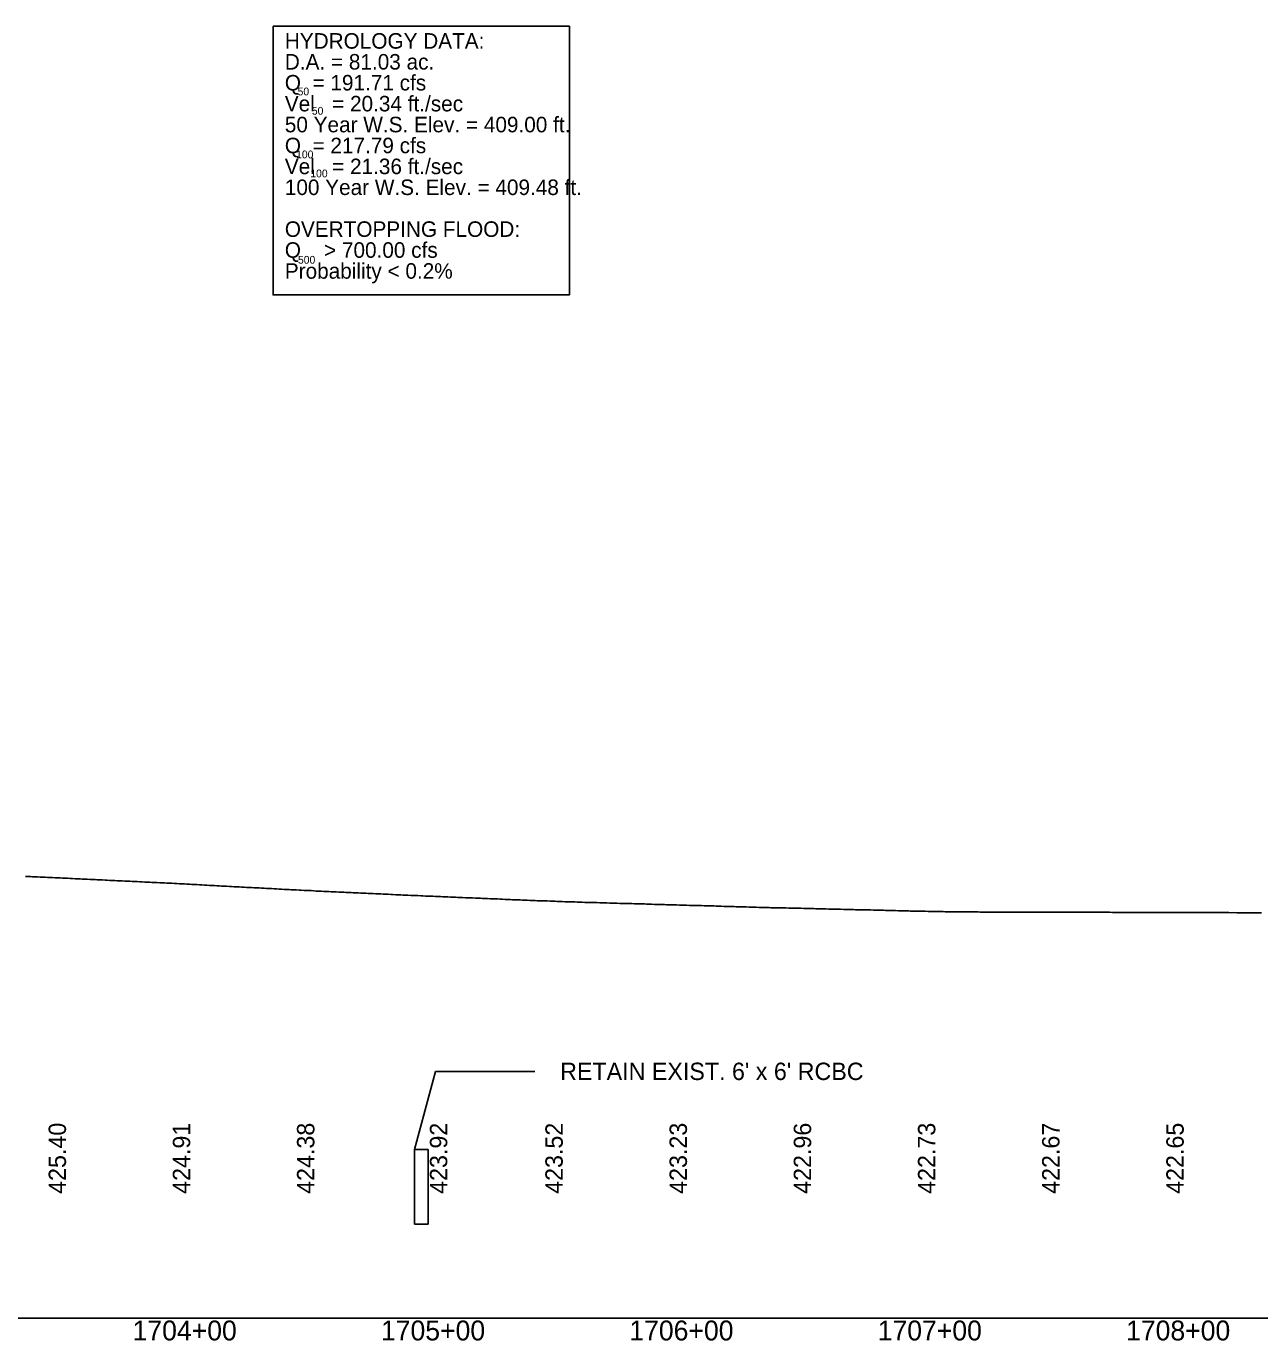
# Model space of a CAD drawing. Extents: x 2017200 to 2047700, y 854850 to 893350.
# Drawn here: x 2025333 to 2025830, y 859091 to 859620 of the extents above; entities that cross this region are included whole.
import ezdxf

# ---------------------------------------------------------------- set-up
doc = ezdxf.new("R2010")
doc.units = 0
for name, color, linetype in [('Culverts', 7, 'Continuous'), ('Default', 7, 'Continuous'), ('RD_DDB_Profile_EX', 7, 'Continuous'), ('RD_DDB_StaTX', 7, 'Continuous'), ('RD_DDB_StripGrade', 7, 'Continuous'), ('RD_GPK_Profile_Cell', 7, 'Continuous'), ('RD_PD_DR_Pipe_TX', 7, 'Continuous'), ('RD_PD_Final_TX', 7, 'Continuous')]:
    doc.layers.add(name, color=color, linetype=linetype)

msp = doc.modelspace()

# ---------------------------------------------------------------- linework, layer by layer
at = {"layer": 'Culverts'}
for p, q in [((2025489.27, 859137.82), (2025489.27, 859167.82)), ((2025489.27, 859167.82), (2025494.83, 859167.82)), ((2025494.83, 859137.82), (2025494.83, 859167.82)), ((2025489.27, 859137.82), (2025494.83, 859137.82))]:
    msp.add_line(p, q, dxfattribs=at)
at = {"layer": 'Default'}
msp.add_lwpolyline([(2025432.39, 859620), (2025551.7, 859620), (2025551.7, 859511.88), (2025432.39, 859511.88)], close=True, dxfattribs=at)
at = {"layer": 'RD_DDB_Profile_EX'}
msp.add_lwpolyline([(2025332.65, 859277.8), (2025333.54, 859277.74), (2025334.65, 859277.71), (2025335.54, 859277.67), (2025336.65, 859277.62), (2025337.54, 859277.59), (2025338.65, 859277.53), (2025339.54, 859277.48), (2025340.67, 859277.44), (2025341.56, 859277.4), (2025342.67, 859277.35), (2025343.56, 859277.31), (2025344.67, 859277.25), (2025345.56, 859277.21), (2025346.67, 859277.16), (2025347.56, 859277.1), (2025348.68, 859277.05), (2025349.56, 859277.03), (2025350.69, 859276.97), (2025351.57, 859276.92), (2025352.69, 859276.86), (2025353.57, 859276.81), (2025354.69, 859276.77), (2025355.57, 859276.73), (2025356.69, 859276.68), (2025357.57, 859276.65), (2025358.69, 859276.59), (2025359.57, 859276.55), (2025360.7, 859276.5), (2025361.59, 859276.45), (2025362.7, 859276.4), (2025363.59, 859276.37), (2025364.7, 859276.32), (2025365.59, 859276.28), (2025366.7, 859276.2), (2025367.59, 859276.16), (2025368.7, 859276.12), (2025369.59, 859276.07), (2025370.72, 859276.02), (2025371.61, 859275.98), (2025372.72, 859275.9), (2025373.61, 859275.87), (2025374.72, 859275.83), (2025375.61, 859275.79), (2025376.71, 859275.74), (2025377.61, 859275.7), (2025378.71, 859275.65), (2025379.61, 859275.59), (2025380.72, 859275.53), (2025381.62, 859275.49), (2025382.72, 859275.44), (2025383.62, 859275.4), (2025384.72, 859275.35), (2025385.62, 859275.31), (2025386.72, 859275.24), (2025387.62, 859275.2), (2025388.72, 859275.15), (2025389.62, 859275.11), (2025390.74, 859275.06), (2025391.64, 859275.01), (2025392.74, 859274.94), (2025393.64, 859274.9), (2025394.74, 859274.83), (2025395.64, 859274.78), (2025396.75, 859274.74), (2025397.64, 859274.69), (2025398.75, 859274.63), (2025399.64, 859274.58), (2025400.77, 859274.51), (2025401.65, 859274.47), (2025402.77, 859274.42), (2025403.66, 859274.36), (2025404.76, 859274.3), (2025405.66, 859274.24), (2025406.75, 859274.17), (2025407.66, 859274.15), (2025408.75, 859274.08), (2025409.66, 859274.02), (2025410.76, 859273.97), (2025411.67, 859273.91), (2025412.76, 859273.85), (2025413.67, 859273.81), (2025414.76, 859273.79), (2025415.67, 859273.73), (2025416.76, 859273.64), (2025417.67, 859273.6), (2025418.76, 859273.54), (2025419.67, 859273.49), (2025420.77, 859273.45), (2025421.69, 859273.38), (2025422.78, 859273.31), (2025423.69, 859273.27), (2025424.79, 859273.21), (2025425.69, 859273.18), (2025426.8, 859273.13), (2025427.69, 859273.08), (2025428.81, 859273.02), (2025429.69, 859272.98), (2025430.84, 859272.9), (2025431.7, 859272.86), (2025432.83, 859272.81), (2025433.7, 859272.76), (2025434.82, 859272.71), (2025435.7, 859272.65), (2025436.81, 859272.57), (2025437.71, 859272.54), (2025438.8, 859272.49), (2025439.71, 859272.45), (2025440.81, 859272.4), (2025441.72, 859272.34), (2025442.81, 859272.26), (2025443.72, 859272.22), (2025444.82, 859272.18), (2025445.72, 859272.14), (2025446.83, 859272.09), (2025447.72, 859272.05), (2025448.83, 859271.97), (2025449.72, 859271.91), (2025450.85, 859271.86), (2025451.74, 859271.83), (2025452.85, 859271.78), (2025453.74, 859271.75), (2025454.85, 859271.69), (2025455.74, 859271.64), (2025456.85, 859271.59), (2025457.74, 859271.54), (2025458.86, 859271.5), (2025459.74, 859271.46), (2025460.87, 859271.41), (2025461.75, 859271.37), (2025462.63, 859271.33), (2025463.75, 859271.27), (2025464.63, 859271.23), (2025465.75, 859271.2), (2025466.63, 859271.16), (2025467.75, 859271.1), (2025468.62, 859271.06), (2025469.75, 859271), (2025470.62, 859270.95), (2025471.77, 859270.9), (2025472.63, 859270.87), (2025473.77, 859270.82), (2025474.64, 859270.77), (2025475.77, 859270.71), (2025476.64, 859270.67), (2025477.77, 859270.61), (2025478.64, 859270.58), (2025479.77, 859270.53), (2025480.64, 859270.48), (2025481.79, 859270.42), (2025482.66, 859270.38), (2025483.79, 859270.33), (2025484.67, 859270.3), (2025485.79, 859270.24), (2025486.67, 859270.2), (2025487.79, 859270.17), (2025488.68, 859270.14), (2025489.79, 859270.09), (2025490.68, 859270.06), (2025491.8, 859269.99), (2025492.7, 859269.94), (2025493.8, 859269.9), (2025494.7, 859269.87), (2025495.8, 859269.82), (2025496.7, 859269.79), (2025497.8, 859269.74), (2025498.7, 859269.69), (2025499.8, 859269.64), (2025500.7, 859269.59), (2025501.82, 859269.56), (2025502.71, 859269.53), (2025503.82, 859269.49), (2025504.71, 859269.45), (2025505.82, 859269.4), (2025506.7, 859269.34), (2025507.82, 859269.3), (2025508.69, 859269.28), (2025509.82, 859269.23), (2025510.69, 859269.21), (2025511.84, 859269.15), (2025512.7, 859269.11), (2025513.84, 859269.07), (2025514.7, 859269.03), (2025515.84, 859268.99), (2025516.71, 859268.95), (2025517.84, 859268.9), (2025518.71, 859268.87), (2025519.84, 859268.82), (2025520.71, 859268.77), (2025521.85, 859268.74), (2025522.73, 859268.71), (2025523.85, 859268.65), (2025524.73, 859268.61), (2025525.85, 859268.56), (2025526.72, 859268.52), (2025527.86, 859268.48), (2025528.72, 859268.42), (2025529.86, 859268.39), (2025530.72, 859268.37), (2025531.87, 859268.3), (2025532.73, 859268.27), (2025533.87, 859268.23), (2025534.73, 859268.19), (2025535.87, 859268.14), (2025536.74, 859268.11), (2025537.87, 859268.05), (2025538.74, 859268.02), (2025539.87, 859267.98), (2025540.74, 859267.95), (2025541.89, 859267.91), (2025542.76, 859267.89), (2025543.89, 859267.83), (2025544.75, 859267.8), (2025545.89, 859267.76), (2025546.75, 859267.73), (2025547.89, 859267.7), (2025548.75, 859267.65), (2025549.89, 859267.61), (2025550.74, 859267.59), (2025551.91, 859267.54), (2025552.76, 859267.52), (2025553.91, 859267.49), (2025554.75, 859267.46), (2025555.91, 859267.43), (2025556.75, 859267.4), (2025557.91, 859267.35), (2025558.75, 859267.33), (2025559.91, 859267.3), (2025560.74, 859267.27), (2025561.93, 859267.25), (2025562.75, 859267.22), (2025563.93, 859267.17), (2025564.76, 859267.15), (2025565.93, 859267.12), (2025566.76, 859267.1), (2025567.93, 859267.07), (2025568.76, 859267.04), (2025569.93, 859267.01), (2025570.76, 859266.98), (2025571.94, 859266.94), (2025572.78, 859266.92), (2025573.95, 859266.89), (2025574.77, 859266.87), (2025575.95, 859266.85), (2025576.77, 859266.82), (2025577.95, 859266.77), (2025578.77, 859266.75), (2025579.95, 859266.72), (2025580.77, 859266.71), (2025581.96, 859266.69), (2025582.78, 859266.64), (2025583.96, 859266.59), (2025584.78, 859266.55), (2025585.96, 859266.51), (2025586.78, 859266.5), (2025587.96, 859266.48), (2025588.79, 859266.46), (2025589.96, 859266.42), (2025590.79, 859266.39), (2025591.98, 859266.34), (2025592.81, 859266.33), (2025593.98, 859266.31), (2025594.8, 859266.3), (2025595.98, 859266.27), (2025596.8, 859266.25), (2025597.98, 859266.2), (2025598.8, 859266.17), (2025599.98, 859266.14), (2025600.8, 859266.12), (2025602, 859266.1), (2025602.82, 859266.08), (2025604, 859266.06), (2025604.81, 859266.04), (2025606, 859265.98), (2025606.81, 859265.95), (2025608, 859265.92), (2025608.8, 859265.89), (2025610, 859265.88), (2025610.8, 859265.86), (2025612.02, 859265.8), (2025612.81, 859265.75), (2025614.02, 859265.72), (2025614.82, 859265.71), (2025616.02, 859265.69), (2025616.82, 859265.68), (2025618.02, 859265.62), (2025618.83, 859265.57), (2025620.02, 859265.54), (2025620.83, 859265.52), (2025622.04, 859265.5), (2025622.85, 859265.49), (2025624.04, 859265.44), (2025624.84, 859265.42), (2025626.04, 859265.38), (2025626.83, 859265.35), (2025628.04, 859265.32), (2025628.83, 859265.31), (2025630.05, 859265.27), (2025630.82, 859265.26), (2025632.07, 859265.22), (2025632.83, 859265.2), (2025634.06, 859265.18), (2025634.83, 859265.15), (2025636.06, 859265.12), (2025636.84, 859265.12), (2025638.06, 859265.09), (2025638.84, 859265.08), (2025640.06, 859265.04), (2025640.85, 859265.01), (2025642.08, 859265), (2025642.87, 859264.98), (2025644.08, 859264.95), (2025644.86, 859264.94), (2025646.08, 859264.91), (2025646.86, 859264.89), (2025648.08, 859264.88), (2025648.85, 859264.84), (2025650.09, 859264.81), (2025650.84, 859264.79), (2025652.11, 859264.75), (2025652.85, 859264.74), (2025654.1, 859264.7), (2025654.86, 859264.68), (2025656.1, 859264.66), (2025656.86, 859264.64), (2025658.1, 859264.61), (2025658.87, 859264.6), (2025660.1, 859264.57), (2025660.87, 859264.55), (2025662.12, 859264.51), (2025662.89, 859264.49), (2025664.12, 859264.49), (2025664.9, 859264.48), (2025666.12, 859264.42), (2025666.9, 859264.39), (2025668.11, 859264.39), (2025668.9, 859264.37), (2025670.11, 859264.35), (2025670.9, 859264.33), (2025672.13, 859264.3), (2025672.92, 859264.27), (2025674.13, 859264.22), (2025674.93, 859264.2), (2025676.13, 859264.17), (2025676.93, 859264.16), (2025678.13, 859264.14), (2025678.94, 859264.11), (2025680.13, 859264.07), (2025680.94, 859264.05), (2025682.14, 859264.03), (2025682.96, 859264.01), (2025684.14, 859263.99), (2025684.95, 859263.97), (2025686.15, 859263.99), (2025686.95, 859263.97), (2025688.15, 859263.87), (2025688.94, 859263.85), (2025690.15, 859263.83), (2025690.94, 859263.81), (2025692.17, 859263.79), (2025692.95, 859263.77), (2025694.17, 859263.77), (2025694.95, 859263.75), (2025696.17, 859263.72), (2025696.96, 859263.69), (2025698.17, 859263.66), (2025698.96, 859263.66), (2025700.16, 859263.65), (2025700.97, 859263.64), (2025702.18, 859263.6), (2025702.99, 859263.58), (2025704.18, 859263.56), (2025704.99, 859263.54), (2025706.18, 859263.53), (2025706.99, 859263.54), (2025708.18, 859263.53), (2025708.99, 859263.52), (2025710.18, 859263.5), (2025710.99, 859263.48), (2025712.19, 859263.47), (2025713.01, 859263.47), (2025714.2, 859263.48), (2025715.01, 859263.48), (2025716.2, 859263.47), (2025717.01, 859263.45), (2025718.2, 859263.43), (2025719, 859263.43), (2025720.2, 859263.43), (2025721, 859263.43), (2025722.22, 859263.44), (2025723.02, 859263.45), (2025724.22, 859263.43), (2025725.02, 859263.41), (2025726.22, 859263.4), (2025727.02, 859263.4), (2025728.22, 859263.42), (2025729.02, 859263.43), (2025730.22, 859263.41), (2025731.02, 859263.41), (2025732.23, 859263.4), (2025733.04, 859263.39), (2025734.23, 859263.39), (2025735.05, 859263.39), (2025736.23, 859263.4), (2025737.05, 859263.42), (2025738.23, 859263.41), (2025739.06, 859263.39), (2025740.22, 859263.39), (2025741.06, 859263.37), (2025742.24, 859263.38), (2025743.08, 859263.38), (2025744.24, 859263.37), (2025745.08, 859263.38), (2025746.24, 859263.38), (2025747.07, 859263.37), (2025748.25, 859263.35), (2025749.07, 859263.33), (2025750.25, 859263.35), (2025751.06, 859263.36), (2025752.27, 859263.35), (2025753.08, 859263.36), (2025754.26, 859263.36), (2025755.08, 859263.34), (2025756.26, 859263.36), (2025757.09, 859263.36), (2025758.26, 859263.34), (2025759.09, 859263.36), (2025760.26, 859263.36), (2025761.1, 859263.35), (2025762.27, 859263.34), (2025763.12, 859263.34), (2025764.27, 859263.34), (2025765.11, 859263.34), (2025766.28, 859263.34), (2025767.1, 859263.36), (2025768.28, 859263.35), (2025769.1, 859263.33), (2025770.29, 859263.32), (2025771.09, 859263.31), (2025772.31, 859263.31), (2025773.1, 859263.32), (2025774.31, 859263.3), (2025775.1, 859263.3), (2025776.31, 859263.3), (2025777.11, 859263.29), (2025778.31, 859263.29), (2025779.11, 859263.28), (2025780.31, 859263.27), (2025781.11, 859263.27), (2025782.32, 859263.27), (2025783.13, 859263.27), (2025784.32, 859263.25), (2025785.13, 859263.25), (2025786.32, 859263.25), (2025787.13, 859263.24), (2025788.32, 859263.24), (2025789.13, 859263.26), (2025790.32, 859263.27), (2025791.13, 859263.26), (2025792.34, 859263.25), (2025793.15, 859263.25), (2025794.34, 859263.24), (2025795.15, 859263.26), (2025796.34, 859263.26), (2025797.14, 859263.25), (2025798.34, 859263.27), (2025799.14, 859263.25), (2025800.35, 859263.24), (2025801.14, 859263.24), (2025802.36, 859263.24), (2025803.16, 859263.26), (2025804.37, 859263.26), (2025805.16, 859263.25), (2025806.37, 859263.24), (2025807.16, 859263.24), (2025808.37, 859263.23), (2025809.16, 859263.24), (2025810.37, 859263.23), (2025811.16, 859263.22), (2025812.38, 859263.22), (2025813.17, 859263.22), (2025814.38, 859263.21), (2025815.18, 859263.2), (2025816.38, 859263.2), (2025817.18, 859263.21), (2025818.38, 859263.19), (2025819.18, 859263.2), (2025820.38, 859263.19), (2025821.18, 859263.18), (2025822.4, 859263.19), (2025823.2, 859263.19), (2025824.39, 859263.17), (2025825.2, 859263.17), (2025826.39, 859263.17), (2025827.21, 859263.15), (2025828.38, 859263.15), (2025829.22, 859263.16), (2025830.37, 859263.17)], dxfattribs=at)
at = {"layer": 'RD_GPK_Profile_Cell'}
msp.add_line((2020500, 859100), (2047700, 859100), dxfattribs=at)
at = {"layer": 'RD_PD_DR_Pipe_TX'}
for p, q in [((2025497.71, 859199.32), (2025489.27, 859167.82)), ((2025537.71, 859199.32), (2025497.71, 859199.32))]:
    msp.add_line(p, q, dxfattribs=at)

# ---------------------------------------------------------------- texts
at = {"layer": 'RD_DDB_StaTX'}
for s, p in [('1704+00', (2025375.8, 859091)), ('1705+00', (2025475.8, 859091)), ('1706+00', (2025575.8, 859091)), ('1707+00', (2025675.8, 859091)), ('1708+00', (2025775.8, 859091))]:
    msp.add_text(s, height=8, dxfattribs=at).set_placement(p)
at = {"layer": 'RD_DDB_StripGrade'}
for s, p in [('425.40', (2025349, 859150)), ('424.91', (2025399, 859150)), ('424.38', (2025449, 859150)), ('423.92', (2025502.5, 859150)), ('423.52', (2025549, 859150)), ('423.23', (2025599, 859150)), ('422.96', (2025649, 859150)), ('422.73', (2025699, 859150)), ('422.67', (2025749, 859150)), ('422.65', (2025799, 859150))]:
    msp.add_text(s, height=7, rotation=90, dxfattribs=at).set_placement(p)
at = {"layer": 'RD_PD_DR_Pipe_TX'}
msp.add_text("RETAIN EXIST. 6' x 6' RCBC", height=7, dxfattribs=at).set_placement((2025547.95, 859195.82))
at = {"layer": 'RD_PD_Final_TX'}
for s, height, p in [('HYDROLOGY DATA:', 6.25, (2025437.1, 859610.99)), ('D.A. = 81.03 ac.', 6.25, (2025437.1, 859602.58)), ('Q  = 191.71 cfs', 6.25, (2025437.1, 859594.16)), ('50', 3.125, (2025442.24, 859592.2)), ('Vel   = 20.34 ft./sec', 6.25, (2025437.1, 859585.74)), ('50 Year W.S. Elev. = 409.00 ft.', 6.25, (2025437.1, 859577.32)), ('50', 3.125, (2025447.98, 859584.43)), ('Q  = 217.79 cfs', 6.25, (2025437.1, 859568.9)), ('Vel   = 21.36 ft./sec', 6.25, (2025437.1, 859560.48)), ('100', 3.125, (2025441.64, 859566.86)), ('100', 3.125, (2025447.36, 859559.2)), ('100 Year W.S. Elev. = 409.48 ft.', 6.25, (2025437.1, 859552.07)), ('OVERTOPPING FLOOD:', 6.25, (2025437.1, 859535.23)), ('Q    > 700.00 cfs', 6.25, (2025437.1, 859526.81)), ('Probability < 0.2%', 6.25, (2025437.1, 859518.39)), ('500', 3.125, (2025442.39, 859524.44))]:
    msp.add_text(s, height=height, rotation=360, dxfattribs=at).set_placement(p)

doc.saveas('drawing.dxf')
